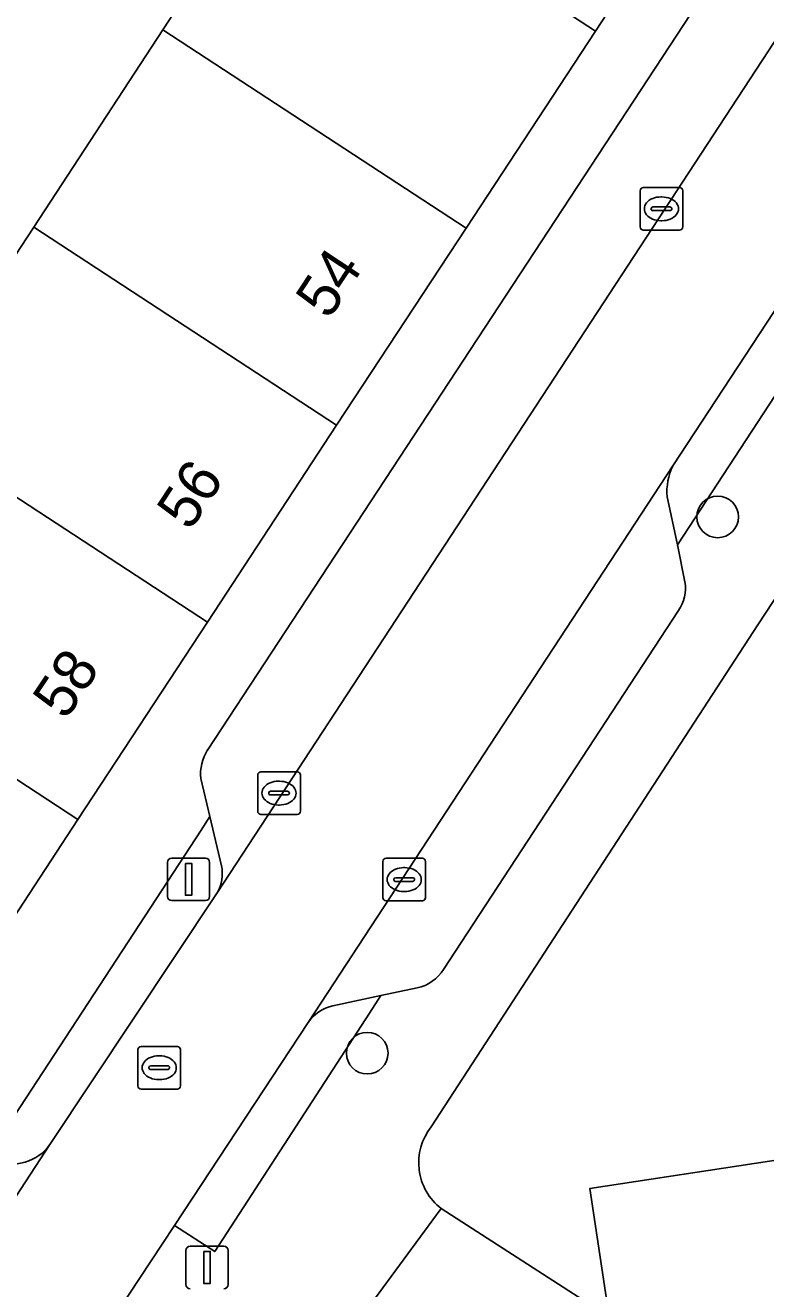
# Model space of a CAD drawing. Extents: x 159279 to 160377, y 384531 to 385888.
# Drawn here: x 159746.01 to 159763.39, y 384921.47 to 384951.15 of the extents above; entities that cross this region are included whole.
import ezdxf

# ---------------------------------------------------------------- set-up
doc = ezdxf.new("R2010")
doc.units = 0
for name, color, linetype in [('IMGEO_Boom', 7, 'Continuous'), ('IMGEO_Erf', 7, 'Continuous'), ('IMGEO_Kolk', 7, 'Continuous'), ('IMGEO_Lichtmast', 7, 'Continuous'), ('IMGEO_Muur', 7, 'Continuous'), ('IMGEO_Pand', 7, 'Continuous'), ('IMGEO_Pand_nummerreeks', 7, 'Continuous'), ('IMGEO_Parkeervlak_open', 7, 'Continuous'), ('IMGEO_Rijbaan_lokaal_open', 7, 'Continuous'), ('IMGEO_Rioolput', 7, 'Continuous'), ('IMGEO_Voetpad_open', 7, 'Continuous')]:
    doc.layers.add(name, color=color, linetype=linetype)

msp = doc.modelspace()

# ---------------------------------------------------------------- linework, layer by layer
at = {"layer": 'IMGEO_Boom'}
for centre in [(159762.265, 384939.601), (159754.037, 384927.007)]:
    msp.add_circle(centre, 0.489, dxfattribs=at)
at = {"layer": 'IMGEO_Erf'}
msp.add_lwpolyline([(159749.235, 384951.039), (159752.264, 384955.67), (159745.125, 384960.358), (159743.095, 384957.294), (159745.62, 384955.656), (159744.524, 384953.967), (159743.429, 384952.279), (159740.904, 384953.918), (159737.248, 384948.3), (159739.776, 384946.667), (159738.687, 384944.981), (159737.598, 384943.295), (159735.07, 384944.928), (159733.051, 384941.803), (159740.147, 384937.148), (159743.176, 384941.779), (159746.206, 384946.409)], close=True, dxfattribs=at)
for points in [[(159779.735, 384943.345), (159775.112, 384946.37), (159770.929, 384949.108), (159765.907, 384941.222), (159764.832, 384939.535), (159763.207, 384937.063), (159755.541, 384925.277)], [(159755.775, 384923.361), (159759.719, 384920.818), (159759.261, 384923.827), (159764.205, 384924.579), (159764.393, 384924.608), (159769.651, 384925.407), (159774.909, 384926.207), (159780.167, 384927.006), (159785.425, 384927.806), (159790.742, 384928.614), (159789.699, 384934.688), (159788.05, 384935.3), (159789.083, 384937.366), (159787.021, 384938.396), (159788.911, 384942.175), (159790.972, 384941.144), (159791.675, 384942.55), (159793.073, 384944.212), (159790.271, 384945.97), (159791.981, 384948.696)]]:
    msp.add_lwpolyline(points, dxfattribs=at)
msp.add_arc((159756.595, 384924.433), 1.35, 141.3358, 232.5902, dxfattribs=at)
at = {"layer": 'IMGEO_Kolk'}
for p, q in [((159760.52, 384947.337), (159761.372, 384947.337)), ((159760.445, 384946.411), (159760.445, 384947.263)), ((159760.933, 384947.117), (159760.958, 384947.117)), ((159761.446, 384947.263), (159761.446, 384946.411)), ((159760.704, 384946.831), (159760.704, 384946.843)), ((159761.142, 384946.794), (159760.744, 384946.794)), ((159760.747, 384946.88), (159761.145, 384946.88)), ((159761.188, 384946.843), (159761.188, 384946.831)), ((159760.956, 384946.557), (159760.931, 384946.557)), ((159761.372, 384946.337), (159760.52, 384946.337)), ((159751.466, 384932.688), (159751.466, 384933.54)), ((159751.541, 384933.614), (159752.393, 384933.614)), ((159751.954, 384933.394), (159751.979, 384933.394)), ((159752.467, 384933.54), (159752.467, 384932.688)), ((159751.725, 384933.108), (159751.725, 384933.12)), ((159752.163, 384933.071), (159751.765, 384933.071)), ((159751.768, 384933.157), (159752.166, 384933.157)), ((159752.209, 384933.12), (159752.209, 384933.108)), ((159751.977, 384932.834), (159751.952, 384932.834)), ((159752.393, 384932.614), (159751.541, 384932.614)), ((159754.48, 384931.584), (159755.332, 384931.584)), ((159754.405, 384930.658), (159754.405, 384931.51)), ((159754.893, 384931.364), (159754.918, 384931.364)), ((159755.406, 384931.51), (159755.406, 384930.658)), ((159754.664, 384931.078), (159754.664, 384931.09)), ((159755.102, 384931.041), (159754.704, 384931.041)), ((159754.707, 384931.127), (159755.105, 384931.127)), ((159755.148, 384931.09), (159755.148, 384931.078)), ((159754.916, 384930.804), (159754.891, 384930.804)), ((159755.332, 384930.584), (159754.48, 384930.584))]:
    msp.add_line(p, q, dxfattribs=at)
for points in [[(159760.52, 384947.337), (159761.372, 384947.337)], [(159760.445, 384946.411), (159760.445, 384947.263)], [(159761.446, 384947.263), (159761.446, 384946.411)], [(159761.372, 384946.337), (159760.52, 384946.337)], [(159751.466, 384932.688), (159751.466, 384933.54)], [(159751.541, 384933.614), (159752.393, 384933.614)], [(159752.467, 384933.54), (159752.467, 384932.688)], [(159752.393, 384932.614), (159751.541, 384932.614)], [(159754.48, 384931.584), (159755.332, 384931.584)], [(159754.405, 384930.658), (159754.405, 384931.51)], [(159755.406, 384931.51), (159755.406, 384930.658)], [(159755.332, 384930.584), (159754.48, 384930.584)]]:
    msp.add_lwpolyline(points, dxfattribs=at)
for centre, radius, start, end in [((159760.522, 384947.261), 0.0765, 91.552, 178.448), ((159760.522, 384947.261), 0.0765, 91.552, 178.448), ((159761.37, 384947.261), 0.0765, 1.552, 88.448), ((159761.37, 384947.261), 0.0765, 1.552, 88.448), ((159760.744, 384946.84), 0.0403, 85.8775, 175.7526), ((159760.741, 384946.83), 0.0366, 178.938, 274.7102), ((159761.145, 384946.837), 0.043, 264.8664, 352.4533), ((159761.149, 384946.842), 0.0386, 1.7309, 96.639), ((159760.522, 384946.413), 0.0765, 181.552, 268.448), ((159760.522, 384946.413), 0.0765, 181.552, 268.448), ((159761.37, 384946.413), 0.0765, 271.552, 358.448), ((159761.37, 384946.413), 0.0765, 271.552, 358.448), ((159751.543, 384933.538), 0.0765, 91.552, 178.448), ((159751.543, 384933.538), 0.0765, 91.552, 178.448), ((159752.391, 384933.538), 0.0765, 1.552, 88.448), ((159752.391, 384933.538), 0.0765, 1.552, 88.448), ((159751.765, 384933.117), 0.0403, 85.8775, 175.7526), ((159751.762, 384933.107), 0.0366, 178.938, 274.7102), ((159752.166, 384933.114), 0.043, 264.8664, 352.4533), ((159752.17, 384933.119), 0.0386, 1.7309, 96.639), ((159751.543, 384932.69), 0.0765, 181.552, 268.448), ((159751.543, 384932.69), 0.0765, 181.552, 268.448), ((159752.391, 384932.69), 0.0765, 271.552, 358.448), ((159752.391, 384932.69), 0.0765, 271.552, 358.448), ((159754.482, 384931.508), 0.0765, 91.552, 178.448), ((159754.482, 384931.508), 0.0765, 91.552, 178.448), ((159755.33, 384931.508), 0.0765, 1.552, 88.448), ((159755.33, 384931.508), 0.0765, 1.552, 88.448), ((159754.704, 384931.087), 0.0403, 85.8775, 175.7526), ((159754.701, 384931.077), 0.0366, 178.938, 274.7102), ((159755.105, 384931.084), 0.043, 264.8664, 352.4533), ((159755.109, 384931.089), 0.0386, 1.7309, 96.639), ((159754.482, 384930.66), 0.0765, 181.552, 268.448), ((159754.482, 384930.66), 0.0765, 181.552, 268.448), ((159755.33, 384930.66), 0.0765, 271.552, 358.448), ((159755.33, 384930.66), 0.0765, 271.552, 358.448)]:
    msp.add_arc(centre, radius, start, end, dxfattribs=at)
for centre, major_axis, ratio, start_param, end_param in [((159760.932, 384946.837), (-0.387, 0.002), 0.722429, 4.712389, 7.853982), ((159760.957, 384946.837), (-0.39, 0.002), 0.717154, 1.570796, 4.712389), ((159751.953, 384933.114), (-0.387, 0.002), 0.722429, 4.712389, 7.853982), ((159751.978, 384933.114), (-0.39, 0.002), 0.717154, 1.570796, 4.712389), ((159754.892, 384931.084), (-0.387, 0.002), 0.722429, 4.712389, 7.853982), ((159754.917, 384931.084), (-0.39, 0.002), 0.717154, 1.570796, 4.712389)]:
    msp.add_ellipse(centre, major_axis=major_axis, ratio=ratio, start_param=start_param, end_param=end_param, dxfattribs=at)
at = {"layer": 'IMGEO_Lichtmast'}
for p, q in [((159749.447, 384931.589), (159750.237, 384931.589)), ((159750.237, 384931.589), (159749.447, 384931.589)), ((159749.347, 384930.689), (159749.347, 384931.489)), ((159749.347, 384931.489), (159749.347, 384930.689)), ((159750.337, 384931.489), (159750.337, 384930.689)), ((159750.337, 384930.689), (159750.337, 384931.489)), ((159750.237, 384930.589), (159749.447, 384930.589)), ((159749.447, 384930.589), (159750.237, 384930.589)), ((159749.781, 384921.574), (159749.781, 384922.374)), ((159749.781, 384922.374), (159749.781, 384921.574)), ((159749.881, 384922.474), (159750.671, 384922.474)), ((159750.671, 384922.474), (159749.881, 384922.474)), ((159750.771, 384922.374), (159750.771, 384921.574)), ((159750.771, 384921.574), (159750.771, 384922.374))]:
    msp.add_line(p, q, dxfattribs=at)
for points in [[(159749.767, 384931.464), (159749.917, 384931.464), (159749.917, 384930.714), (159749.767, 384930.714), (159749.767, 384931.464)], [(159750.201, 384922.349), (159750.351, 384922.349), (159750.351, 384921.599), (159750.201, 384921.599), (159750.201, 384922.349)]]:
    msp.add_lwpolyline(points, dxfattribs=at)
for centre, start, end in [((159749.447, 384931.489), 90, 180), ((159749.447, 384931.489), 90, 180), ((159750.237, 384931.489), 0, 90), ((159750.237, 384931.489), 360, 90), ((159749.447, 384930.689), 180, 270), ((159749.447, 384930.689), 180, 270), ((159750.237, 384930.689), 270, 0), ((159750.237, 384930.689), 270, 0), ((159749.881, 384922.374), 90, 180), ((159749.881, 384922.374), 90, 180), ((159750.671, 384922.374), 0, 90), ((159750.671, 384922.374), 360, 90), ((159749.881, 384921.574), 180, 270), ((159749.881, 384921.574), 180, 270), ((159750.671, 384921.574), 270, 0), ((159750.671, 384921.574), 270, 0)]:
    msp.add_arc(centre, 0.1, start, end, dxfattribs=at)
at = {"layer": 'IMGEO_Muur'}
msp.add_lwpolyline([(159763.207, 384937.063), (159755.541, 384925.277)], dxfattribs=at)
msp.add_arc((159756.595, 384924.433), 1.35, 141.3358, 232.5902, dxfattribs=at)
at = {"layer": 'IMGEO_Pand'}
for points in [[(159752.264, 384955.67), (159749.235, 384951.039), (159756.357, 384946.38), (159759.398, 384951.013)], [(159749.235, 384951.039), (159746.206, 384946.409), (159753.32, 384941.755), (159756.357, 384946.38)], [(159753.32, 384941.755), (159746.206, 384946.409), (159743.176, 384941.779), (159750.284, 384937.129)], [(159750.284, 384937.129), (159743.176, 384941.779), (159740.147, 384937.148), (159747.242, 384932.495)], [(159765.976, 384914.186), (159764.83, 384921.733), (159764.393, 384924.608), (159764.205, 384924.579), (159759.261, 384923.827), (159759.719, 384920.818), (159755.775, 384923.361), (159754.013, 384920.967), (159760.056, 384916.949), (159760.601, 384913.369)]]:
    msp.add_lwpolyline(points, close=True, dxfattribs=at)
at = {"layer": 'IMGEO_Parkeervlak_open'}
for points in [[(159769.04, 384962.73), (159764.971, 384956.505), (159750.29, 384934.127)], [(159750.513, 384930.769), (159751.984, 384933.016), (159766.607, 384955.365)], [(159761.211, 384940.802), (159752.65, 384927.728)], [(159761.497, 384938.076), (159761.324, 384938.946), (159761.076, 384940.074)], [(159755.831, 384928.975), (159761.342, 384937.404)], [(159750.132, 384933.456), (159750.341, 384932.569), (159750.616, 384931.408)], [(159753.23, 384928.121), (159754.36, 384928.36), (159755.209, 384928.54)], [(159740.796, 384915.986), (159746.587, 384924.86)]]:
    msp.add_lwpolyline(points, dxfattribs=at)
for centre, radius, start, end in [((159762.559, 384940.176), 1.486, 155.0709, 183.918), ((159760.636, 384937.921), 0.875, 323.8016, 10.2216), ((159751.152, 384933.57), 1.027, 147.1327, 186.3672), ((159749.713, 384931.226), 0.921, 330.2763, 11.4103), ((159755.003, 384929.497), 0.979, 282.1536, 327.781), ((159753.465, 384927.15), 0.999, 103.5874, 144.6547), ((159745.679, 384925.524), 1.125, 287.0367, 323.7945)]:
    msp.add_arc(centre, radius, start, end, dxfattribs=at)
at = {"layer": 'IMGEO_Rijbaan_lokaal_open'}
for points in [[(159800.869, 385007.687), (159799.187, 385005.119), (159797.9, 385003.158), (159788.908, 384989.457), (159788.834, 384989.343), (159785.447, 384984.19), (159785.415, 384984.141), (159778.035, 384972.859), (159772.788, 384964.838), (159772.21, 384963.971), (159766.607, 384955.365), (159751.984, 384933.016), (159750.513, 384930.769), (159746.587, 384924.86), (159740.796, 384915.986), (159739.548, 384914.08)], [(159725.373, 384973.227), (159730.005, 384970.198), (159734.637, 384967.169), (159739.268, 384964.14), (159743.9, 384961.111), (159745.125, 384960.358), (159752.264, 384955.67), (159759.398, 384951.013), (159763.379, 384957.108), (159760.936, 384958.688)], [(159744.34, 384915.095), (159744.765, 384915.761), (159746.532, 384918.443), (159749.511, 384922.963), (159752.65, 384927.728), (159761.211, 384940.802), (159766.303, 384948.552), (159766.465, 384948.834), (159775.553, 384962.757)]]:
    msp.add_lwpolyline(points, dxfattribs=at)
msp.add_lwpolyline([(159733.051, 384941.803), (159732.678, 384941.226), (159731.479, 384942.017), (159713.342, 384953.983), (159709.871, 384948.728), (159742.182, 384927.456), (159739.415, 384923.231), (159739.825, 384922.747), (159742.712, 384927.097), (159743.43, 384926.667), (159747.242, 384932.495), (159740.147, 384937.148)], close=True, dxfattribs=at)
at = {"layer": 'IMGEO_Rioolput'}
for p, q in [((159748.728, 384927.165), (159749.58, 384927.165)), ((159748.653, 384926.239), (159748.653, 384927.091)), ((159749.141, 384926.945), (159749.166, 384926.945)), ((159749.654, 384927.091), (159749.654, 384926.239)), ((159748.912, 384926.659), (159748.912, 384926.671)), ((159749.35, 384926.622), (159748.952, 384926.622)), ((159748.955, 384926.708), (159749.353, 384926.708)), ((159749.396, 384926.671), (159749.396, 384926.659)), ((159749.164, 384926.385), (159749.139, 384926.385)), ((159749.58, 384926.165), (159748.728, 384926.165))]:
    msp.add_line(p, q, dxfattribs=at)
for points in [[(159748.728, 384927.165), (159749.58, 384927.165)], [(159748.653, 384926.239), (159748.653, 384927.091)], [(159749.654, 384927.091), (159749.654, 384926.239)], [(159749.58, 384926.165), (159748.728, 384926.165)]]:
    msp.add_lwpolyline(points, dxfattribs=at)
for centre, radius, start, end in [((159748.73, 384927.089), 0.0765, 91.552, 178.448), ((159748.73, 384927.089), 0.0765, 91.552, 178.448), ((159749.578, 384927.089), 0.0765, 1.552, 88.448), ((159749.578, 384927.089), 0.0765, 1.552, 88.448), ((159748.952, 384926.668), 0.0403, 85.8775, 175.7526), ((159748.949, 384926.658), 0.0366, 178.938, 274.7102), ((159749.353, 384926.665), 0.043, 264.8664, 352.4533), ((159749.357, 384926.67), 0.0386, 1.7309, 96.639), ((159748.73, 384926.241), 0.0765, 181.552, 268.448), ((159748.73, 384926.241), 0.0765, 181.552, 268.448), ((159749.578, 384926.241), 0.0765, 271.552, 358.448), ((159749.578, 384926.241), 0.0765, 271.552, 358.448)]:
    msp.add_arc(centre, radius, start, end, dxfattribs=at)
for centre, major_axis, ratio, start_param, end_param in [((159749.14, 384926.665), (-0.387, 0.002), 0.722429, 4.712389, 7.853982), ((159749.165, 384926.665), (-0.39, 0.002), 0.717154, 1.570796, 4.712389)]:
    msp.add_ellipse(centre, major_axis=major_axis, ratio=ratio, start_param=start_param, end_param=end_param, dxfattribs=at)
at = {"layer": 'IMGEO_Voetpad_open'}
for points in [[(159770.685, 384968.295), (159767.707, 384963.741), (159764.729, 384959.187), (159763.379, 384957.108), (159759.398, 384951.013), (159756.357, 384946.38), (159753.32, 384941.755), (159750.284, 384937.129), (159747.242, 384932.495), (159743.43, 384926.667), (159740.574, 384922.309), (159739.825, 384922.747), (159739.201, 384921.335), (159734.623, 384916.992), (159732.03, 384914.588)], [(159750.29, 384934.127), (159764.971, 384956.505)], [(159761.076, 384940.074), (159761.324, 384938.946), (159768.167, 384949.423)], [(159769.027, 384949.615), (159768.167, 384949.423), (159761.324, 384938.946), (159761.497, 384938.076)], [(159755.541, 384925.277), (159763.207, 384937.063), (159764.832, 384939.535), (159765.907, 384941.222), (159770.929, 384949.108)], [(159766.465, 384948.834), (159766.303, 384948.552), (159761.211, 384940.802)], [(159761.342, 384937.404), (159755.831, 384928.975)], [(159744.017, 384924.019), (159744.859, 384924.201), (159745.089, 384924.534), (159750.136, 384932.245), (159750.341, 384932.569), (159750.132, 384933.456)], [(159750.616, 384931.408), (159750.341, 384932.569), (159750.136, 384932.245), (159745.089, 384924.534), (159744.859, 384924.201), (159746.009, 384924.449)], [(159746.587, 384924.86), (159750.513, 384930.769)], [(159755.209, 384928.54), (159754.36, 384928.36), (159754.094, 384927.943), (159750.457, 384922.348), (159749.511, 384922.963), (159746.532, 384918.443), (159751.004, 384915.542)], [(159754.094, 384927.943), (159754.36, 384928.36), (159753.23, 384928.121)], [(159752.65, 384927.728), (159749.511, 384922.963), (159750.457, 384922.348), (159754.094, 384927.943)], [(159753.492, 384920.137), (159754.013, 384920.967), (159755.775, 384923.361)]]:
    msp.add_lwpolyline(points, dxfattribs=at)
for centre, radius, start, end in [((159762.559, 384940.176), 1.486, 155.0709, 183.918), ((159760.636, 384937.921), 0.875, 323.8016, 10.2216), ((159751.152, 384933.57), 1.027, 147.1327, 186.3672), ((159749.713, 384931.226), 0.921, 330.2763, 11.4103), ((159755.003, 384929.497), 0.979, 282.1536, 327.781), ((159753.465, 384927.15), 0.999, 103.5874, 144.6547), ((159756.595, 384924.433), 1.35, 141.3358, 232.5902), ((159745.679, 384925.524), 1.125, 287.0367, 323.7945)]:
    msp.add_arc(centre, radius, start, end, dxfattribs=at)

# ---------------------------------------------------------------- texts
at = {"layer": 'IMGEO_Pand_nummerreeks'}
for s, p in [('54', (159753.135, 384944.211)), ('56', (159749.876, 384939.247)), ('58', (159746.961, 384934.805))]:
    msp.add_text(s, height=1, rotation=56.5166, dxfattribs=at).set_placement(p)

doc.saveas('drawing.dxf')
